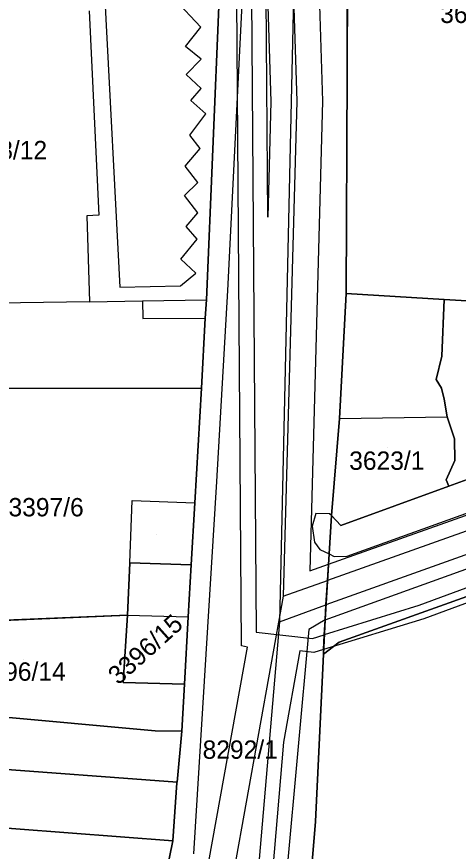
# Model space of a CAD drawing. Extents: x -264070 to -262271, y -1238894 to -1238141.
# Drawn here: x -262546.2 to -262498.2, y -1238450.8 to -1238359.9 of the extents above; entities that cross this region are included whole.
import ezdxf

# ---------------------------------------------------------------- set-up
doc = ezdxf.new("R2010")
doc.units = 0
for name, color, linetype in [('body_kn', 7, 'Continuous'), ('kladpar_druhypozemkov', 7, 'Continuous'), ('kladpar_hranice', 7, 'Continuous'), ('kladpar_parcelnecisla', 7, 'Continuous'), ('kladpar_plochy', 7, 'Continuous'), ('tarchy_linie', 7, 'Continuous'), ('zappar_hrandruhpozemk', 7, 'Continuous')]:
    doc.layers.add(name, color=color, linetype=linetype)

msp = doc.modelspace()

# ---------------------------------------------------------------- linework, layer by layer
at = {"layer": 'body_kn'}
for p, q in [((-262526.21, -1238361.05), (-262526.21, -1238361.05)), ((-262527.87, -1238363.16), (-262527.87, -1238363.16)), ((-262526.17, -1238364.56), (-262526.17, -1238364.56)), ((-262527.82, -1238366.22), (-262527.82, -1238366.22)), ((-262510.32, -1238366.02), (-262510.32, -1238366.02)), ((-262526.18, -1238367.73), (-262526.18, -1238367.73)), ((-262527.29, -1238369.04), (-262527.29, -1238369.04)), ((-262518.59, -1238369.14), (-262518.59, -1238369.14)), ((-262515.79, -1238369.13), (-262515.79, -1238369.13)), ((-262515.79, -1238369.13), (-262515.79, -1238369.13)), ((-262512.99, -1238369.12), (-262512.99, -1238369.12)), ((-262525.69, -1238370.51), (-262525.69, -1238370.51)), ((-262527.43, -1238372.81), (-262527.43, -1238372.81)), ((-262526.28, -1238374.28), (-262526.28, -1238374.28)), ((-262527.94, -1238376.21), (-262527.94, -1238376.21)), ((-262526.54, -1238377.99), (-262526.54, -1238377.99)), ((-262527.98, -1238379.4), (-262527.98, -1238379.4)), ((-262538.61, -1238381.61), (-262538.61, -1238381.61)), ((-262537.3, -1238381.54), (-262537.3, -1238381.54)), ((-262526.56, -1238381.27), (-262526.56, -1238381.27)), ((-262518.94, -1238381.75), (-262518.94, -1238381.75)), ((-262518.94, -1238381.75), (-262518.94, -1238381.75)), ((-262527.83, -1238382.76), (-262527.83, -1238382.76)), ((-262526.62, -1238384.15), (-262526.62, -1238384.15)), ((-262528.4, -1238386.33), (-262528.4, -1238386.33)), ((-262526.76, -1238387.84), (-262526.76, -1238387.84)), ((-262528.42, -1238389.25), (-262528.42, -1238389.25)), ((-262535.03, -1238389.38), (-262535.03, -1238389.38)), ((-262523.27, -1238389.74), (-262523.27, -1238389.74)), ((-262510.41, -1238390.05), (-262510.41, -1238390.05)), ((-262538.33, -1238390.98), (-262538.33, -1238390.98)), ((-262532.56, -1238390.88), (-262532.56, -1238390.88)), ((-262525.62, -1238390.75), (-262525.62, -1238390.75)), ((-262499.77, -1238390.73), (-262499.77, -1238390.73)), ((-262499.77, -1238390.73), (-262499.77, -1238390.73)), ((-262532.53, -1238392.8), (-262532.53, -1238392.8)), ((-262525.73, -1238392.77), (-262525.73, -1238392.77)), ((-262500.01, -1238396.9), (-262500.01, -1238396.9)), ((-262500.64, -1238399.42), (-262500.64, -1238399.42)), ((-262526.16, -1238400.39), (-262526.16, -1238400.39)), ((-262526.16, -1238400.39), (-262526.16, -1238400.39)), ((-262500.03, -1238400.37), (-262500.03, -1238400.37)), ((-262499.74, -1238401.57), (-262499.74, -1238401.57)), ((-262511.14, -1238403.69), (-262511.14, -1238403.69)), ((-262511.14, -1238403.69), (-262511.14, -1238403.69)), ((-262499.44, -1238403.49), (-262499.44, -1238403.49)), ((-262498.63, -1238405.89), (-262498.63, -1238405.89)), ((-262498.61, -1238408.26), (-262498.61, -1238408.26)), ((-262524.48, -1238410.55), (-262524.48, -1238410.55)), ((-262499.54, -1238410.36), (-262499.54, -1238410.36)), ((-262499.25, -1238411.06), (-262499.25, -1238411.06)), ((-262533.7, -1238412.62), (-262533.7, -1238412.62)), ((-262526.87, -1238412.88), (-262526.87, -1238412.88)), ((-262513.71, -1238414.04), (-262513.71, -1238414.04)), ((-262512.23, -1238414.06), (-262512.23, -1238414.06)), ((-262512.01, -1238414.26), (-262512.01, -1238414.26)), ((-262512.01, -1238414.26), (-262512.01, -1238414.26)), ((-262514.1, -1238415.41), (-262514.1, -1238415.41)), ((-262510.98, -1238415.34), (-262510.98, -1238415.34)), ((-262513.85, -1238417.15), (-262513.85, -1238417.15)), ((-262513.29, -1238417.93), (-262513.29, -1238417.93)), ((-262512.27, -1238418.42), (-262512.27, -1238418.42)), ((-262512.27, -1238418.42), (-262512.27, -1238418.42)), ((-262511.72, -1238418.72), (-262511.72, -1238418.72)), ((-262510.3, -1238418.66), (-262510.3, -1238418.66)), ((-262510.3, -1238418.66), (-262510.3, -1238418.66)), ((-262533.93, -1238419.4), (-262533.93, -1238419.4)), ((-262533.93, -1238419.4), (-262533.93, -1238419.4)), ((-262527.26, -1238419.63), (-262527.26, -1238419.63)), ((-262527.26, -1238419.63), (-262527.26, -1238419.63)), ((-262512.34, -1238419.54), (-262512.34, -1238419.54)), ((-262514.38, -1238420.27), (-262514.38, -1238420.27)), ((-262512.45, -1238421.33), (-262512.45, -1238421.33)), ((-262517.26, -1238423.04), (-262517.26, -1238423.04)), ((-262517.26, -1238423.04), (-262517.26, -1238423.04)), ((-262512.61, -1238423.99), (-262512.61, -1238423.99)), ((-262502.5, -1238424.03), (-262502.5, -1238424.03)), ((-262534.2, -1238425.09), (-262534.2, -1238425.09)), ((-262534.2, -1238425.09), (-262534.2, -1238425.09)), ((-262527.58, -1238425.27), (-262527.58, -1238425.27)), ((-262512.71, -1238425.59), (-262512.71, -1238425.59)), ((-262512.71, -1238425.59), (-262512.71, -1238425.59)), ((-262501.96, -1238425.48), (-262501.96, -1238425.48)), ((-262517.68, -1238425.81), (-262517.68, -1238425.81)), ((-262517.68, -1238425.81), (-262517.68, -1238425.81)), ((-262520.2, -1238426.94), (-262520.2, -1238426.94)), ((-262520.2, -1238426.94), (-262520.2, -1238426.94)), ((-262514.47, -1238426.65), (-262514.47, -1238426.65)), ((-262512.79, -1238427.23), (-262512.79, -1238427.23)), ((-262514.07, -1238427.63), (-262514.07, -1238427.63)), ((-262514.07, -1238427.63), (-262514.07, -1238427.63)), ((-262511.17, -1238428.04), (-262511.17, -1238428.04)), ((-262521.79, -1238428.45), (-262521.79, -1238428.45)), ((-262521.15, -1238428.57), (-262521.15, -1238428.57)), ((-262515.44, -1238428.99), (-262515.44, -1238428.99)), ((-262513.92, -1238429.16), (-262513.92, -1238429.16)), ((-262512.89, -1238429.33), (-262512.89, -1238429.33)), ((-262512.87, -1238428.83), (-262512.87, -1238428.83)), ((-262534.66, -1238432.42), (-262534.66, -1238432.42)), ((-262528, -1238432.62), (-262528, -1238432.62)), ((-262531.19, -1238437.69), (-262531.19, -1238437.69)), ((-262528.29, -1238437.72), (-262528.29, -1238437.72)), ((-262517.23, -1238438.92), (-262517.23, -1238438.92)), ((-262528.82, -1238443.34), (-262528.82, -1238443.34)), ((-262528.81, -1238443.27), (-262528.81, -1238443.27)), ((-262513.74, -1238447.58), (-262513.74, -1238447.58)), ((-262529.28, -1238449.68), (-262529.28, -1238449.68)), ((-262529.28, -1238449.68), (-262529.28, -1238449.68))]:
    msp.add_line(p, q, dxfattribs=at)
at = {"layer": 'kladpar_druhypozemkov'}
for p, q in [((-262505.93, -1238406.88), (-262505.93, -1238406.88)), ((-262531.08, -1238416.29), (-262531.08, -1238416.29)), ((-262531.7, -1238426.99), (-262531.7, -1238426.99)), ((-262545.53, -1238429.95), (-262545.53, -1238429.95)), ((-262521.63, -1238438.85), (-262521.63, -1238438.85))]:
    msp.add_line(p, q, dxfattribs=at)
at = {"layer": 'kladpar_hranice'}
msp.add_line((-262551.69, -1238400.42), (-262526.16, -1238400.39), dxfattribs=at)
for points in [[(-262493.42, -1238336.31), (-262491.81, -1238336.03), (-262486.49, -1238367.42), (-262487.69, -1238367.64), (-262487.28, -1238370.05), (-262486.08, -1238369.83), (-262482.13, -1238392.42), (-262483.61, -1238391.67), (-262499.77, -1238390.73), (-262510.41, -1238390.05), (-262510.32, -1238366.02), (-262510.24, -1238345.87), (-262510.1, -1238327.9), (-262510.31, -1238324.18), (-262511.28, -1238319.26), (-262508.44, -1238318.51), (-262505.15, -1238338.29)], [(-262510.24, -1238345.87), (-262510.32, -1238366.02), (-262510.41, -1238390.05), (-262511.14, -1238403.69), (-262512.01, -1238414.26), (-262512.27, -1238418.42), (-262512.71, -1238425.59), (-262512.89, -1238429.33), (-262513.74, -1238447.58), (-262514.48, -1238456.3), (-262518.38, -1238470.68), (-262518.38, -1238472.01), (-262520.47, -1238480.02), (-262522.57, -1238488.04), (-262523.26, -1238490.67), (-262526.54, -1238502.3), (-262526.67, -1238504.3), (-262529.79, -1238517.98), (-262533.24, -1238531.76), (-262534.91, -1238549.15), (-262535.97, -1238560.85)], [(-262536.66, -1238358.05), (-262536.46, -1238358.05), (-262529.1, -1238357.96), (-262524.24, -1238357.9), (-262525.62, -1238390.75), (-262525.73, -1238392.77), (-262526.16, -1238400.39), (-262551.69, -1238400.42), (-262551.74, -1238399.26), (-262552.32, -1238399.26), (-262552.59, -1238391.18), (-262552.76, -1238386.27), (-262553.93, -1238386.34), (-262554.19, -1238381.1), (-262554.93, -1238366.29), (-262555.18, -1238361.23), (-262555.22, -1238359.77), (-262555.23, -1238358.33), (-262552.83, -1238358.33), (-262544, -1238358.21), (-262536.66, -1238358.05)], [(-262530.42, -1238455.38), (-262529.28, -1238449.68), (-262528.82, -1238443.34), (-262528.81, -1238443.27), (-262528.29, -1238437.72), (-262528, -1238432.62), (-262527.58, -1238425.27), (-262527.26, -1238419.63), (-262526.87, -1238412.88), (-262526.16, -1238400.39), (-262525.73, -1238392.77), (-262525.62, -1238390.75), (-262524.24, -1238357.9)], [(-262499.77, -1238390.73), (-262500.01, -1238396.9), (-262500.64, -1238399.42), (-262500.03, -1238400.37), (-262499.74, -1238401.57), (-262499.44, -1238403.49), (-262498.63, -1238405.89), (-262498.61, -1238408.26), (-262499.54, -1238410.36), (-262499.25, -1238411.06), (-262510.98, -1238415.34), (-262512.01, -1238414.26), (-262511.14, -1238403.69), (-262510.41, -1238390.05), (-262499.77, -1238390.73)], [(-262483.61, -1238391.67), (-262483.01, -1238395.52), (-262481.6, -1238404.66), (-262493.73, -1238409.08), (-262495.27, -1238409.61), (-262499.25, -1238411.06), (-262499.54, -1238410.36), (-262498.61, -1238408.26), (-262498.63, -1238405.89), (-262499.44, -1238403.49), (-262499.74, -1238401.57), (-262500.03, -1238400.37), (-262500.64, -1238399.42), (-262500.01, -1238396.9), (-262499.77, -1238390.73), (-262483.61, -1238391.67)], [(-262526.16, -1238400.39), (-262526.87, -1238412.88), (-262527.26, -1238419.63), (-262533.93, -1238419.4), (-262534.2, -1238425.09), (-262554.53, -1238425.96)], [(-262514.48, -1238456.3), (-262513.74, -1238447.58), (-262512.89, -1238429.33), (-262511.17, -1238428.04), (-262486.36, -1238419.13), (-262460.31, -1238409.58)], [(-262486.36, -1238419.13), (-262511.17, -1238428.04), (-262512.89, -1238429.33), (-262512.71, -1238425.59), (-262512.27, -1238418.42), (-262512.01, -1238414.26), (-262510.98, -1238415.34), (-262499.25, -1238411.06), (-262495.27, -1238409.61)], [(-262527.26, -1238419.63), (-262527.58, -1238425.27), (-262528, -1238432.62), (-262534.66, -1238432.42), (-262534.2, -1238425.09), (-262533.93, -1238419.4), (-262527.26, -1238419.63)], [(-262534.2, -1238425.09), (-262534.66, -1238432.42), (-262528, -1238432.62), (-262528.29, -1238437.72), (-262531.19, -1238437.69), (-262549.13, -1238436.05), (-262554.11, -1238435.36), (-262554.53, -1238425.96), (-262534.2, -1238425.09)], [(-262571.97, -1238436.07), (-262565.14, -1238438.89), (-262558.38, -1238440.81), (-262550.25, -1238441.7), (-262528.81, -1238443.27), (-262528.82, -1238443.34), (-262529.28, -1238449.68), (-262552.06, -1238447.93), (-262552.23, -1238446.45), (-262555.35, -1238446.7), (-262558.46, -1238446.94), (-262561.39, -1238447.18), (-262564.19, -1238447.4), (-262566.94, -1238447.61), (-262567.16, -1238445.46), (-262571.57, -1238445.89), (-262575.4, -1238446.26), (-262579.1, -1238446.62), (-262582.48, -1238446.95), (-262582.74, -1238444.64), (-262583.91, -1238434.36), (-262571.97, -1238436.07)], [(-262549.13, -1238436.05), (-262531.19, -1238437.69), (-262528.29, -1238437.72), (-262528.81, -1238443.27), (-262550.25, -1238441.7)], [(-262529.28, -1238449.68), (-262530.42, -1238455.38), (-262533.81, -1238472.46), (-262534.73, -1238472.32), (-262535.2, -1238475.8), (-262551.44, -1238472.11), (-262547.12, -1238452.45), (-262551.49, -1238452.89), (-262552.06, -1238447.93), (-262529.28, -1238449.68)]]:
    msp.add_lwpolyline(points, dxfattribs=at)
at = {"layer": 'kladpar_plochy'}
for p, q in [((-262510.32, -1238366.02), (-262510.24, -1238345.87)), ((-262510.41, -1238390.05), (-262510.32, -1238366.02)), ((-262499.77, -1238390.73), (-262510.41, -1238390.05)), ((-262483.61, -1238391.67), (-262499.77, -1238390.73)), ((-262551.69, -1238400.42), (-262526.16, -1238400.39)), ((-262526.16, -1238400.39), (-262526.87, -1238412.88)), ((-262526.87, -1238412.88), (-262527.26, -1238419.63)), ((-262511.17, -1238428.04), (-262486.36, -1238419.13)), ((-262533.93, -1238419.4), (-262534.2, -1238425.09)), ((-262527.26, -1238419.63), (-262533.93, -1238419.4)), ((-262534.2, -1238425.09), (-262554.53, -1238425.96)), ((-262512.89, -1238429.33), (-262511.17, -1238428.04)), ((-262513.74, -1238447.58), (-262512.89, -1238429.33)), ((-262514.48, -1238456.3), (-262513.74, -1238447.58))]:
    msp.add_line(p, q, dxfattribs=at)
for points in [[(-262510.24, -1238345.87), (-262510.32, -1238366.02), (-262510.41, -1238390.05), (-262511.14, -1238403.69), (-262512.01, -1238414.26), (-262512.27, -1238418.42), (-262512.71, -1238425.59), (-262512.89, -1238429.33), (-262513.74, -1238447.58), (-262514.48, -1238456.3), (-262518.38, -1238470.68), (-262518.38, -1238472.01), (-262520.47, -1238480.02), (-262522.57, -1238488.04), (-262523.26, -1238490.67), (-262526.54, -1238502.3), (-262526.67, -1238504.3), (-262529.79, -1238517.98), (-262533.24, -1238531.76), (-262534.91, -1238549.15), (-262535.97, -1238560.85)], [(-262530.42, -1238455.38), (-262529.28, -1238449.68), (-262528.82, -1238443.34), (-262528.81, -1238443.27), (-262528.29, -1238437.72), (-262528, -1238432.62), (-262527.58, -1238425.27), (-262527.26, -1238419.63), (-262526.87, -1238412.88), (-262526.16, -1238400.39), (-262525.73, -1238392.77), (-262525.62, -1238390.75), (-262524.24, -1238357.9)], [(-262486.36, -1238419.13), (-262511.17, -1238428.04), (-262512.89, -1238429.33), (-262512.71, -1238425.59), (-262512.27, -1238418.42), (-262512.01, -1238414.26), (-262510.98, -1238415.34), (-262499.25, -1238411.06), (-262495.27, -1238409.61)], [(-262549.13, -1238436.05), (-262531.19, -1238437.69), (-262528.29, -1238437.72), (-262528.81, -1238443.27), (-262550.25, -1238441.7)]]:
    msp.add_lwpolyline(points, dxfattribs=at)
for points in [[(-262536.66, -1238358.05), (-262536.46, -1238358.05), (-262529.1, -1238357.96), (-262524.24, -1238357.9), (-262525.62, -1238390.75), (-262525.73, -1238392.77), (-262526.16, -1238400.39), (-262551.69, -1238400.42), (-262551.74, -1238399.26), (-262552.32, -1238399.26), (-262552.59, -1238391.18), (-262552.76, -1238386.27), (-262553.93, -1238386.34), (-262554.19, -1238381.1), (-262554.93, -1238366.29), (-262555.18, -1238361.23), (-262555.22, -1238359.77), (-262555.23, -1238358.33), (-262552.83, -1238358.33), (-262544, -1238358.21)], [(-262499.77, -1238390.73), (-262500.01, -1238396.9), (-262500.64, -1238399.42), (-262500.03, -1238400.37), (-262499.74, -1238401.57), (-262499.44, -1238403.49), (-262498.63, -1238405.89), (-262498.61, -1238408.26), (-262499.54, -1238410.36), (-262499.25, -1238411.06), (-262510.98, -1238415.34), (-262512.01, -1238414.26), (-262511.14, -1238403.69), (-262510.41, -1238390.05)], [(-262483.61, -1238391.67), (-262483.01, -1238395.52), (-262481.6, -1238404.66), (-262493.73, -1238409.08), (-262495.27, -1238409.61), (-262499.25, -1238411.06), (-262499.54, -1238410.36), (-262498.61, -1238408.26), (-262498.63, -1238405.89), (-262499.44, -1238403.49), (-262499.74, -1238401.57), (-262500.03, -1238400.37), (-262500.64, -1238399.42), (-262500.01, -1238396.9), (-262499.77, -1238390.73)], [(-262527.26, -1238419.63), (-262527.58, -1238425.27), (-262528, -1238432.62), (-262534.66, -1238432.42), (-262534.2, -1238425.09), (-262533.93, -1238419.4)], [(-262534.2, -1238425.09), (-262534.66, -1238432.42), (-262528, -1238432.62), (-262528.29, -1238437.72), (-262531.19, -1238437.69), (-262549.13, -1238436.05), (-262554.11, -1238435.36), (-262554.53, -1238425.96)], [(-262571.97, -1238436.07), (-262565.14, -1238438.89), (-262558.38, -1238440.81), (-262550.25, -1238441.7), (-262528.81, -1238443.27), (-262528.82, -1238443.34), (-262529.28, -1238449.68), (-262552.06, -1238447.93), (-262552.23, -1238446.45), (-262555.35, -1238446.7), (-262558.46, -1238446.94), (-262561.39, -1238447.18), (-262564.19, -1238447.4), (-262566.94, -1238447.61), (-262567.16, -1238445.46), (-262571.57, -1238445.89), (-262575.4, -1238446.26), (-262579.1, -1238446.62), (-262582.48, -1238446.95), (-262582.74, -1238444.64), (-262583.91, -1238434.36)], [(-262529.28, -1238449.68), (-262530.42, -1238455.38), (-262533.81, -1238472.46), (-262534.73, -1238472.32), (-262535.2, -1238475.8), (-262551.44, -1238472.11), (-262547.12, -1238452.45), (-262551.49, -1238452.89), (-262552.06, -1238447.93)]]:
    msp.add_lwpolyline(points, close=True, dxfattribs=at)
at = {"layer": 'tarchy_linie'}
for p, q in [((-262520.91, -1238331.79), (-262520.2, -1238426.94)), ((-262515.96, -1238350.21), (-262517.68, -1238425.81)), ((-262516.35, -1238351.17), (-262515.79, -1238369.13)), ((-262517.26, -1238423.04), (-262526.77, -1238475.8)), ((-262517.68, -1238425.81), (-262512.61, -1238423.99)), ((-262517.68, -1238425.81), (-262521.61, -1238472.42)), ((-262520.2, -1238426.94), (-262514.07, -1238427.63)), ((-262514.07, -1238427.63), (-262512.79, -1238427.23))]:
    msp.add_line(p, q, dxfattribs=at)
for points in [[(-262513.6, -1238349.33), (-262512.99, -1238369.12), (-262514.38, -1238420.27), (-262512.34, -1238419.54), (-262512.45, -1238421.33), (-262512.61, -1238423.99), (-262512.71, -1238425.59), (-262512.79, -1238427.23), (-262512.87, -1238428.83), (-262513.92, -1238429.16), (-262515.44, -1238428.99), (-262517.23, -1238438.92), (-262520.08, -1238472.72), (-262521.98, -1238478.71), (-262538.83, -1238555.16), (-262540.4, -1238575.71), (-262548.09, -1238660.27)], [(-262518.94, -1238381.75), (-262519.15, -1238352.96), (-262519.1, -1238352.96), (-262518.59, -1238369.14), (-262518.94, -1238381.75)], [(-262547.72, -1238554.71), (-262545.24, -1238554.28), (-262529.57, -1238475.27), (-262521.15, -1238428.57), (-262521.79, -1238428.45), (-262522.35, -1238353)], [(-262333.51, -1238360.96), (-262393.06, -1238381.07), (-262461.81, -1238405.79), (-262512.61, -1238423.99)], [(-262515.79, -1238369.13), (-262517.26, -1238423.04), (-262512.45, -1238421.33)], [(-262353.35, -1238370.51), (-262378.92, -1238378.48), (-262415.36, -1238391.84), (-262502.5, -1238424.03), (-262512.79, -1238427.23)], [(-262378.42, -1238379.95), (-262414.82, -1238393.29), (-262501.96, -1238425.48), (-262512.87, -1238428.83), (-262512.79, -1238427.23), (-262512.71, -1238425.59), (-262512.61, -1238423.99), (-262512.45, -1238421.33), (-262512.34, -1238419.54), (-262473.15, -1238405.59), (-262426.98, -1238389.13), (-262426.19, -1238391.35), (-262393.57, -1238379.62)], [(-262427.84, -1238391.18), (-262472.6, -1238407.14), (-262512.45, -1238421.33)]]:
    msp.add_lwpolyline(points, dxfattribs=at)
at = {"layer": 'zappar_hrandruhpozemk'}
for p, q in [((-262523.27, -1238389.74), (-262521.58, -1238355.99)), ((-262536.66, -1238358.05), (-262535.03, -1238389.38)), ((-262538.38, -1238359.28), (-262537.3, -1238381.54)), ((-262526.18, -1238367.73), (-262527.82, -1238366.22)), ((-262524.48, -1238410.55), (-262523.27, -1238389.74)), ((-262538.33, -1238390.98), (-262552.59, -1238391.18)), ((-262538.33, -1238390.98), (-262532.56, -1238390.88)), ((-262532.56, -1238390.88), (-262525.62, -1238390.75)), ((-262511.14, -1238403.69), (-262499.44, -1238403.49)), ((-262510.3, -1238418.66), (-262477.45, -1238406.81)), ((-262526.99, -1238451.09), (-262524.48, -1238410.55)), ((-262533.93, -1238419.4), (-262533.7, -1238412.62)), ((-262533.7, -1238412.62), (-262526.87, -1238412.88)), ((-262512.71, -1238425.59), (-262475.73, -1238412.31)), ((-262514.1, -1238415.41), (-262513.85, -1238417.15)), ((-262534.2, -1238425.09), (-262527.58, -1238425.27)), ((-262512.71, -1238425.59), (-262514.47, -1238426.65)), ((-262514.47, -1238426.65), (-262517.47, -1238459.5))]:
    msp.add_line(p, q, dxfattribs=at)
for points in [[(-262527.82, -1238366.22), (-262526.17, -1238364.56), (-262527.87, -1238363.16), (-262526.21, -1238361.05), (-262529.1, -1238357.96)], [(-262535.03, -1238389.38), (-262528.42, -1238389.25), (-262526.76, -1238387.84), (-262528.4, -1238386.33), (-262526.62, -1238384.15), (-262527.83, -1238382.76), (-262526.56, -1238381.27), (-262527.98, -1238379.4), (-262526.54, -1238377.99), (-262527.94, -1238376.21), (-262526.28, -1238374.28), (-262527.43, -1238372.81), (-262525.69, -1238370.51), (-262527.29, -1238369.04), (-262526.18, -1238367.73)], [(-262537.3, -1238381.54), (-262538.61, -1238381.61), (-262538.33, -1238390.98)], [(-262532.56, -1238390.88), (-262532.53, -1238392.8), (-262525.73, -1238392.77)], [(-262512.01, -1238414.26), (-262512.23, -1238414.06), (-262513.71, -1238414.04), (-262514.1, -1238415.41)], [(-262513.85, -1238417.15), (-262513.29, -1238417.93), (-262512.27, -1238418.42)], [(-262512.27, -1238418.42), (-262511.72, -1238418.72), (-262510.3, -1238418.66)]]:
    msp.add_lwpolyline(points, dxfattribs=at)

# ---------------------------------------------------------------- texts
at = {"layer": 'kladpar_parcelnecisla'}
for s, p in [('3624/18', (-262500.184, -1238360.61)), ('3398/12', (-262552.604, -1238375.45)), ('3623/1', (-262510.082, -1238409.27)), ('3397/6', (-262547.137, -1238414.34)), ('3396/14', (-262550.586, -1238432.24)), ('8292/1', (-262526.025, -1238440.74))]:
    msp.add_text(s, height=2, dxfattribs=at).set_placement(p)
msp.add_text('3396/15', height=2, rotation=42, dxfattribs=at).set_placement((-262535.187, -1238432.781))

doc.saveas('drawing.dxf')
